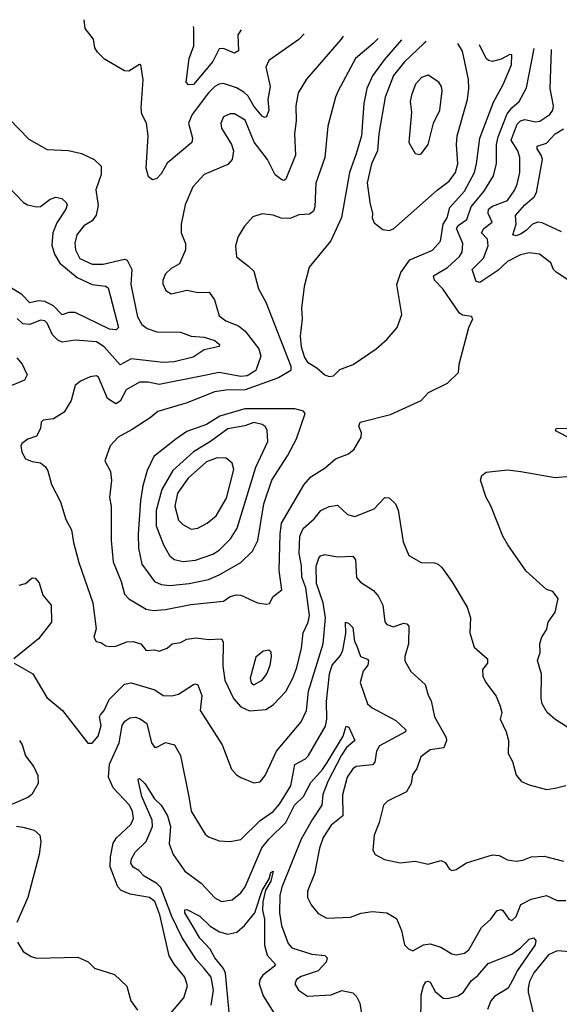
# Model space of a CAD drawing. Extents: x 1268547 to 1425625, y 515768 to 616754.
# Tile 432 of 507: x 1378538 to 1381045, y 604749 to 609325. Entities that reach past the tile are written whole.
import ezdxf

# ---------------------------------------------------------------- set-up
doc = ezdxf.new("R2010")
doc.units = 0

msp = doc.modelspace()

# ---------------------------------------------------------------- linework, layer by layer
at = {"layer": '0CON10XD'}
for points in [[(1379860.1, 609260), (1379835, 609233.5), (1379694.6, 609135.4), (1379680.9, 609105), (1379701.6, 609015), (1379691.2, 608955), (1379694.6, 608905), (1379685, 608874.2), (1379675, 608870), (1379665, 608876.9), (1379625, 608923.6), (1379599.3, 608969.3), (1379579, 608989), (1379545, 609008.5), (1379485, 609028.6), (1379465, 609025.8), (1379445, 609014.2), (1379415, 608984.7), (1379362, 608915), (1379338.3, 608885), (1379321.9, 608845), (1379341.3, 608775), (1379337.9, 608755), (1379222.2, 608657.8), (1379195, 608609.2), (1379175, 608586.9), (1379155, 608581.4), (1379135.7, 608595), (1379125.9, 608635), (1379134.6, 608785), (1379126.7, 608845), (1379105.9, 608885.9), (1379101.9, 608915), (1379111.2, 609045), (1379100, 609115), (1379095, 609117.5), (1379045, 609086), (1379025, 609087.5), (1378931.7, 609141.7), (1378898.6, 609175), (1378887.5, 609195), (1378880, 609235), (1378841.5, 609285), (1378836.6, 609325.2)], [(1379566, 609278.7), (1379550.5, 609255), (1379555, 609180), (1379535, 609169.4), (1379485, 609191.4), (1379465, 609190), (1379435, 609130.9), (1379345, 609023.5), (1379322.5, 609022.5), (1379311.2, 609035), (1379325.4, 609145), (1379346.8, 609203.2), (1379346.9, 609285), (1379345.4, 609292.8)], [(1380040.8, 609248.5), (1380031.2, 609235), (1379870.7, 609049.3), (1379831.8, 608985), (1379821.2, 608925), (1379822, 608855), (1379814.7, 608795), (1379819.3, 608695), (1379775, 608584.2), (1379765, 608578.1), (1379755, 608580.5), (1379724.8, 608604.8), (1379689.2, 608675), (1379626.4, 608756.4), (1379585, 608857.8), (1379535, 608887.1), (1379515, 608887.1), (1379485, 608873.3), (1379472.2, 608845), (1379475, 608821.2), (1379522.1, 608745), (1379530.8, 608715), (1379524.2, 608675.8), (1379505, 608652.9), (1379395, 608606.2), (1379342, 608548), (1379306.7, 608465), (1379288, 608375), (1379288.7, 608335), (1379307.5, 608285), (1379308.8, 608255), (1379279.5, 608190.5), (1379240.9, 608169.1), (1379215, 608143.8), (1379202.5, 608115), (1379202.7, 608097.3), (1379217, 608067), (1379241.7, 608051.7), (1379315, 608068.8), (1379367.7, 608057.7), (1379418.8, 608058.8), (1379442.6, 608022.6), (1379465, 607949.1), (1379495, 607925.4), (1379555, 607902.1), (1379585, 607876.9), (1379649.1, 607795), (1379658.1, 607761.9), (1379634.7, 607695), (1379595, 607669.7), (1379565, 607666.8), (1379465, 607685.2), (1379381.5, 607668.5), (1379185, 607630), (1379135, 607640.8), (1379095, 607640.8), (1379031.8, 607605), (1379005, 607551.9), (1378985, 607539.6), (1378945.3, 607565), (1378903.6, 607663.6), (1378895, 607670), (1378865, 607665.5), (1378820.8, 607645), (1378795.6, 607624.4), (1378776.4, 607555), (1378745, 607501.9), (1378695, 607470), (1378646.4, 607463.6), (1378637.5, 607455), (1378634, 607425), (1378615, 607389.2), (1378575, 607375.8), (1378548, 607355), (1378542.5, 607345), (1378548.1, 607315), (1378564, 607285), (1378595, 607272.5), (1378635, 607266.2), (1378657.6, 607247.6), (1378669.1, 607229.1), (1378685.6, 607165.6), (1378726.5, 607085), (1378752.4, 607002.4), (1378778.9, 606955), (1378787.8, 606895), (1378812.7, 606802.7), (1378878.2, 606615), (1378892.5, 606495), (1378882.5, 606455), (1378892.5, 606435), (1378915, 606431.2), (1378937.5, 606415), (1378955, 606412), (1378985, 606413.1), (1379035, 606434.6), (1379065, 606436), (1379100, 606425), (1379125, 606394), (1379163.6, 606396.4), (1379185, 606391.2), (1379222.5, 606405), (1379245.7, 606424.3), (1379285, 606431.4), (1379315, 606445.5), (1379358, 606452), (1379415, 606444.5), (1379475, 606447.5), (1379483.6, 606433.6), (1379481.5, 606321.5), (1379490.9, 606255), (1379531, 606171), (1379565, 606131.8), (1379605, 606112.5), (1379680.8, 606119.2), (1379715, 606140.5), (1379775, 606203.3), (1379806.9, 606265), (1379824.7, 606315), (1379847.6, 606405), (1379855.3, 606475.3), (1379878.4, 606525), (1379884, 606556), (1379866.5, 606685), (1379848, 606735), (1379847.4, 606787.4), (1379836.4, 606845), (1379839.1, 606925), (1379855, 606960), (1379905.2, 607004.8), (1379936.3, 607043.6), (1379975, 607062.7), (1380015, 607068.9), (1380061.2, 607025), (1380095, 607015.6), (1380185, 607051.4), (1380235, 607104), (1380255, 607103.8), (1380284.2, 607075), (1380296.4, 607046.4), (1380318.8, 606898.8), (1380346.2, 606835), (1380402.7, 606802.7), (1380465, 606801.2), (1380482.5, 606795), (1380499.5, 606779.5), (1380546, 606715), (1380617.1, 606595), (1380632.9, 606545), (1380628.6, 606475), (1380649.3, 606409.3), (1380710.8, 606355), (1380710.8, 606335), (1380688.8, 606305), (1380690, 606275), (1380703.8, 606245), (1380751.2, 606181.2), (1380770.8, 606135), (1380777.5, 606105), (1380770.8, 606075), (1380798, 606015), (1380808.8, 605975), (1380806.7, 605915), (1380827.3, 605877.3), (1380844.3, 605814.3), (1380870, 605785), (1380905, 605770), (1380985, 605748), (1381025, 605754), (1381075, 605766.2)], [(1380202.9, 609238.1), (1380180.4, 609215), (1380098.2, 609145), (1380018.2, 608995), (1380004.5, 608965), (1379969.5, 608830.5), (1379956.1, 608685), (1379913.8, 608565), (1379909.1, 608455), (1379903.1, 608435), (1379885, 608421.6), (1379835, 608418.5), (1379795, 608400.6), (1379752.6, 608402.6), (1379715, 608416.2), (1379665, 608423.3), (1379621.7, 608408.3), (1379582, 608365), (1379552.2, 608317.8), (1379540, 608275), (1379545, 608222.5), (1379600.2, 608180.2), (1379625, 608156.2), (1379646.7, 608075), (1379681.9, 608011.9), (1379796.8, 607715), (1379797.5, 607695), (1379739.8, 607660.2), (1379585, 607604.7), (1379495, 607603.1), (1379443.3, 607595), (1379315.6, 607545), (1379178.8, 607505), (1379144, 607475), (1379059.9, 607420.1), (1378994.5, 607385.5), (1378957.5, 607345), (1378933.1, 607275), (1378958.9, 607225), (1378964.4, 607184.4), (1378955.6, 607105), (1378962.7, 607065), (1378962, 606905), (1378972, 606805), (1379009.2, 606715), (1379025, 606655.7), (1379045, 606633.5), (1379125, 606586.2), (1379159.1, 606579.1), (1379215, 606583.9), (1379332.3, 606607.7), (1379485, 606622.9), (1379516.2, 606645), (1379545, 606652.2), (1379565, 606650), (1379642.5, 606615), (1379685, 606608.8), (1379697.7, 606612.3), (1379716, 606645), (1379755.8, 606675), (1379743.2, 606765), (1379747.9, 606935), (1379754.8, 606985.2), (1379859.6, 607165), (1379889.8, 607200.2), (1379957.3, 607242.7), (1380005, 607284), (1380065, 607307.5), (1380091.3, 607328.7), (1380124.3, 607385), (1380126, 607405), (1380114.1, 607435.9), (1380120, 607455), (1380260.3, 607489.7), (1380402.5, 607555), (1380437.7, 607592.3), (1380525, 607636.7), (1380576.7, 607685), (1380579.4, 607725), (1380624, 607895), (1380643.8, 607935), (1380636.5, 607946.5), (1380595, 607951.9), (1380581.6, 607961.6), (1380503.9, 608075), (1380464.6, 608115), (1380460.9, 608135), (1380525, 608173), (1380580.7, 608225), (1380593.8, 608245), (1380597.5, 608285), (1380566.7, 608355), (1380575, 608368.1), (1380615, 608397.3), (1380635.2, 608455), (1380693.8, 608526.2), (1380739.7, 608600.3), (1380752.9, 608657.1), (1380752.6, 608745), (1380761, 608781), (1380802.9, 608887.2), (1380824.3, 608915.7), (1380858, 608945), (1380891.9, 609008.1), (1380928.3, 609191.9)], [(1380312.2, 609231.2), (1380230.8, 609139.2), (1380177.6, 609065), (1380150.3, 609005), (1380137.1, 608935), (1380125.8, 608785), (1380101.5, 608701.5), (1380070.7, 608615), (1380033.7, 608406.3), (1379983.1, 608296.9), (1379882.9, 608175), (1379860, 608085), (1379847.5, 607985), (1379849.6, 607935), (1379840.7, 607855), (1379846.1, 607805), (1379861.1, 607755), (1379875, 607733.3), (1379917.9, 607707.9), (1379955, 607675.3), (1379975, 607666.9), (1379995, 607670.8), (1380025, 607698.8), (1380087, 607723), (1380194.3, 607795.7), (1380245, 607840.8), (1380291.4, 607895), (1380312.9, 607955), (1380290.8, 608095), (1380309.2, 608150.9), (1380350.7, 608209.3), (1380455.2, 608254.8), (1380493.7, 608296.3), (1380504.7, 608375), (1380524.3, 608405), (1380536.9, 608453.1), (1380605, 608528.2), (1380650.2, 608615), (1380661, 608655), (1380676.2, 608775), (1380738.8, 608941.2), (1380784.2, 609024.2), (1380823.2, 609115), (1380825, 609161.2), (1380815, 609163.1), (1380775, 609142), (1380735, 609131.5), (1380715.3, 609135.3), (1380705, 609144.4), (1380673.6, 609208.1)], [(1380426.7, 609223.9), (1380415, 609215.3), (1380325, 609129.2), (1380275, 609066.2), (1380235.9, 608965.9), (1380206.3, 608795), (1380200.8, 608715), (1380172.4, 608655), (1380152.7, 608567.3), (1380164.6, 608475), (1380176.7, 608425), (1380175.7, 608405), (1380185, 608381.2), (1380225, 608350.8), (1380254.1, 608345.9), (1380275, 608353.8), (1380476.8, 608533.2), (1380532.5, 608575), (1380562, 608615), (1380573.6, 608655), (1380567.5, 608745), (1380570.8, 608785), (1380618.4, 608955), (1380625.3, 609005), (1380623.3, 609046.7), (1380595, 609179.2), (1380573.2, 609214.5)], [(1381085, 608116.9), (1381031.1, 608151.1), (1381017.5, 608165), (1381005, 608196), (1380952.5, 608235), (1380905, 608242.2), (1380865, 608232.9), (1380805, 608200.8), (1380759.7, 608160.3), (1380675, 608104.6), (1380658.9, 608108.9), (1380640, 608165), (1380693.2, 608216.8), (1380714.1, 608275), (1380711.9, 608305), (1380682.7, 608335), (1380694.7, 608355), (1380733.4, 608385), (1380715.2, 608425), (1380715.3, 608445), (1380735, 608458.8), (1380804.6, 608485), (1380839.1, 608535), (1380849, 608561), (1380861.4, 608615), (1380861.9, 608685), (1380852.6, 608715), (1380821.3, 608765), (1380849.9, 608840.1), (1380864.6, 608855.4), (1380885, 608860.7), (1380935, 608850.7), (1380955, 608853.8), (1381001.4, 608885), (1381015.6, 608905), (1381017.8, 608925), (1381002.5, 609005), (1381008.8, 609185), (1381009.2, 609186.7)], [(1380395, 608698), (1380405, 608703.8), (1380435.7, 608745), (1380460.5, 608845), (1380489.1, 608905), (1380500.8, 608995), (1380498.2, 609015), (1380485, 609034.2), (1380435, 609066.9), (1380405, 609056.5), (1380376.7, 609025), (1380357.5, 608975), (1380352.7, 608945), (1380358.9, 608895), (1380346.2, 608755), (1380375, 608703.3), (1380395, 608698)], [(1378488.6, 608865), (1378580.3, 608770.3), (1378665, 608721.9), (1378765, 608716.7), (1378825, 608703.3), (1378884.2, 608675), (1378916.9, 608645), (1378916.4, 608605), (1378890.9, 608535), (1378901.7, 608461.7), (1378893.7, 608416.4), (1378875, 608391.2), (1378835, 608366.9), (1378803.5, 608325), (1378793.2, 608286.8), (1378796.3, 608255), (1378816.9, 608215), (1378875, 608188.6), (1378925, 608188.3), (1379025, 608211.8), (1379036.9, 608206.9), (1379058.1, 608165), (1379053.9, 608093.9), (1379085.2, 607945), (1379105, 607909.3), (1379129.7, 607890.3), (1379175, 607874.5), (1379285, 607872.5), (1379335, 607853.8), (1379395, 607850), (1379445, 607834.3), (1379465.7, 607815), (1379463.9, 607806.1), (1379395, 607791.5), (1379343.8, 607756.2), (1379255.3, 607734.7), (1379205, 607731.6), (1379055, 607749.6), (1379005, 607721.2), (1378929.5, 607805), (1378895, 607828.3), (1378795, 607836.2), (1378735, 607827.3), (1378715, 607835.4), (1378690.3, 607860.3), (1378665.5, 607915.5), (1378655, 607926), (1378635, 607928.4), (1378585, 607908.4), (1378552.4, 607912.4), (1378526.1, 607936.1)], [(1381055, 608340), (1380965, 608380.4), (1380945, 608383.6), (1380920.3, 608375), (1380891.3, 608345), (1380865, 608327.9), (1380845, 608320), (1380829.4, 608325), (1380843.9, 608375), (1380841.8, 608415), (1380885, 608464.7), (1380928.3, 608501.7), (1380938.4, 608521.6), (1380966.3, 608675), (1380961.4, 608695), (1380942.7, 608725), (1380942.5, 608737.5), (1380985, 608751.6), (1381025.9, 608795), (1381065, 608817.8)], [(1378447.7, 608587.7), (1378555.4, 608475.4), (1378573.8, 608465), (1378615, 608455.5), (1378635, 608457.5), (1378679.6, 608490.4), (1378705, 608500.9), (1378733.8, 608493.8), (1378754.3, 608475), (1378757.8, 608465), (1378752.1, 608445), (1378709.5, 608380.5), (1378691.9, 608335), (1378687.7, 608277.7), (1378698.6, 608235), (1378723.7, 608193.7), (1378805, 608127.7), (1378875, 608094.7), (1378936.4, 608086.4), (1378948.3, 608078.3), (1378997.5, 607895), (1378985.5, 607884.5), (1378955, 607886.2), (1378795, 607963.8), (1378765.2, 607964.8), (1378735, 607953.9), (1378694.9, 607994.9), (1378655, 608014.8), (1378625, 608018.3), (1378585, 608008.6), (1378548, 608048), (1378495, 608080.5)], [(1378523.6, 607753.6), (1378549.4, 607725), (1378572.9, 607675), (1378560.1, 607649.9), (1378395, 607582.3)], [(1379235, 606695.2), (1379325, 606704.3), (1379415, 606723.2), (1379465, 606745.9), (1379565, 606803.1), (1379619.2, 606855), (1379644.2, 606905), (1379671.4, 607075), (1379709.3, 607185), (1379782.3, 607297.7), (1379823.4, 607376.6), (1379863.8, 607495), (1379855.8, 607505.8), (1379816.1, 607516.1), (1379583.5, 607516.5), (1379467.8, 607482.2), (1379405, 607444.1), (1379315, 607411.6), (1379263.5, 607375), (1379160.9, 607295), (1379129.5, 607230.5), (1379109.6, 607159.6), (1379098.6, 607091.4), (1379087.6, 606935), (1379089.2, 606869.3), (1379105.5, 606795), (1379164.8, 606714.8), (1379195, 606701), (1379235, 606695.2)], [(1379296.9, 606806.9), (1379355, 606813.4), (1379435, 606841.8), (1379465, 606860.3), (1379516.9, 606913.1), (1379548.2, 606961.8), (1379634.8, 607245), (1379691.1, 607365), (1379688.2, 607418.2), (1379678.6, 607435), (1379663.9, 607443.9), (1379625, 607452.9), (1379583, 607437), (1379505, 607424), (1379425, 607364.8), (1379345, 607317.2), (1379249.3, 607230.7), (1379198.2, 607141.8), (1379171.1, 607045), (1379172.2, 606972.2), (1379205.3, 606885), (1379234.5, 606835), (1379255, 606816.5), (1379296.9, 606806.9)], [(1381102.5, 607375), (1381026.7, 607415), (1381030, 607425), (1381083, 607427)], [(1379335, 606957.8), (1379365, 606961.8), (1379408.1, 606985), (1379450, 607020), (1379498.9, 607101.1), (1379532.9, 607235), (1379525, 607264.2), (1379497, 607287), (1379455, 607289.7), (1379405, 607270), (1379320, 607195), (1379271, 607125), (1379259.2, 607065), (1379275, 607000), (1379295, 606979.5), (1379335, 606957.8)], [(1381085, 606036), (1381024.4, 606074.4), (1380988.8, 606105), (1380966.1, 606146.1), (1380961.2, 606171.2), (1380963, 606283), (1380943.6, 606346.4), (1380956.7, 606385), (1380953.9, 606426.1), (1380963.3, 606455), (1380987.7, 606492.3), (1380992.5, 606525), (1381025, 606572.5), (1381039.2, 606635), (1381015, 606668), (1380985, 606677.5), (1380891.7, 606761.7), (1380806.2, 606885), (1380782.5, 606925), (1380726.6, 607066.6), (1380705.8, 607105), (1380679.2, 607185), (1380685, 607206.7), (1380705, 607222), (1380805, 607232.5), (1380865.6, 607225.6), (1381025, 607197.5), (1381095, 607203.3)], [(1378512, 606335), (1378599.2, 606285), (1378663.3, 606175), (1378736, 606115), (1378855, 605963.3), (1378875, 605963.3), (1378902.5, 605995), (1378916.7, 606045), (1378909.2, 606085), (1378913.8, 606095), (1378930.3, 606115), (1378954, 606166), (1379025, 606236.4), (1379055, 606243.1), (1379165, 606210.6), (1379205, 606184.1), (1379245, 606182.7), (1379275, 606190.4), (1379345, 606235.7), (1379355, 606239.2), (1379365, 606234.3), (1379384.2, 606185), (1379376.6, 606115), (1379478.5, 605955), (1379522, 605842), (1379545, 605816), (1379565, 605803.8), (1379625, 605778.8), (1379655, 605783.8), (1379677.9, 605812.1), (1379730.5, 605925), (1379845, 606062.2), (1379870.6, 606115), (1379879.8, 606205), (1379947.2, 606425), (1379958.6, 606545), (1379947.3, 606615), (1379916.7, 606705), (1379915.8, 606785), (1379926.9, 606823.1), (1379936, 606834), (1379955, 606840), (1380015, 606829.1), (1380085, 606831.9), (1380097.3, 606815), (1380103, 606733), (1380121.3, 606711.3), (1380182.1, 606672.1), (1380205, 606644.5), (1380224.7, 606605), (1380235, 606527.5), (1380242.9, 606515), (1380275, 606503.2), (1380320.9, 606520.9), (1380336.9, 606516.9), (1380346.1, 606506.1), (1380344.4, 606425), (1380326.9, 606365), (1380327.1, 606345), (1380355.5, 606295.5), (1380421.4, 606235), (1380435.6, 606185.6), (1380449.8, 606159.8), (1380464.6, 606085), (1380519.1, 605989.1), (1380521.4, 605975), (1380509.1, 605940.9), (1380445, 605931.5), (1380400.9, 605899.1), (1380383.3, 605845), (1380362.2, 605815), (1380356.7, 605775), (1380335, 605736.7), (1380246.4, 605693.6), (1380227.5, 605675), (1380207.5, 605595), (1380184.3, 605535), (1380178, 605465), (1380190, 605445), (1380232.1, 605422.1), (1380305, 605407.1), (1380375, 605414.4), (1380435, 605400), (1380495, 605418), (1380515, 605408.8), (1380535, 605376.7), (1380545, 605371.2), (1380565, 605376.2), (1380613.2, 605406.8), (1380735, 605443.8), (1380765, 605440.5), (1380805, 605420.5), (1380845, 605414.5), (1380875, 605418.8), (1380915, 605434.6), (1380975, 605438.2), (1381065, 605414.3)], [(1378535, 606697.1), (1378565, 606705.6), (1378595, 606731.9), (1378610.2, 606730.2), (1378627.9, 606707.9), (1378645, 606650.8), (1378683.6, 606603.6), (1378685.5, 606525), (1378625, 606448), (1378510.8, 606355)], [(1379237.5, 604705), (1379299.9, 604780.1), (1379317.3, 604835), (1379304.5, 604875), (1379255.2, 604935.2), (1379232.7, 604975), (1379189.4, 605165), (1379165, 605226.7), (1379140.8, 605245), (1379051.5, 605261.5), (1379008.6, 605278.6), (1378993.8, 605295), (1378958.5, 605388.5), (1378959.2, 605435), (1378971.5, 605498.5), (1378986.9, 605523.1), (1379053.8, 605585), (1379066.7, 605613.2), (1379061.6, 605645), (1379047.8, 605675), (1378971.9, 605755), (1378951, 605805), (1378954.8, 605865), (1378999.1, 605965), (1379014.4, 606045), (1379026.4, 606065), (1379049.6, 606080.4), (1379075, 606083), (1379096.7, 606076.7), (1379127.9, 606055), (1379150.4, 605965), (1379164.6, 605944.6), (1379175, 605944.4), (1379215, 605965.7), (1379256.7, 605955), (1379285.5, 605905), (1379324.5, 605705.5), (1379335, 605646.2), (1379399.6, 605539.6), (1379415, 605526.9), (1379465, 605509.2), (1379515, 605506.7), (1379565, 605515.7), (1379655, 605604), (1379715.3, 605645), (1379745, 605678.9), (1379797.1, 605765), (1379816.7, 605863.3), (1379865, 605889.7), (1379879.4, 605905), (1379958.3, 606041.7), (1379965.2, 606075), (1379962.9, 606157.1), (1379977.4, 606285), (1379989, 606325), (1380029, 606371), (1380039.5, 606395), (1380052.7, 606472.7), (1380051.2, 606525), (1380065, 606521.1), (1380085, 606500), (1380093.3, 606435), (1380102, 606418), (1380120.9, 606365), (1380153.3, 606353.3), (1380158.4, 606345), (1380155, 606325.6), (1380133.3, 606296.8), (1380119.6, 606245), (1380154.5, 606145), (1380175, 606126.7), (1380285, 606068.9), (1380331.4, 606025), (1380330.8, 606015), (1380209.4, 605950.6), (1380195.9, 605925), (1380187.5, 605875), (1380177.5, 605862.5), (1380100.6, 605855), (1380085, 605843.6), (1380059.3, 605805), (1380037.4, 605722.6), (1380039.6, 605625), (1379985, 605581.5), (1379948.5, 605525), (1379930.7, 605475), (1379906.9, 605355), (1379875.6, 605275), (1379875.7, 605245), (1379892, 605212), (1379925, 605172), (1379965, 605150), (1380075, 605154.4), (1380125, 605172.5), (1380175, 605180.8), (1380244.2, 605174.2), (1380288.1, 605148.1), (1380312.3, 605092.3), (1380326.4, 605026.4), (1380345, 605007.5), (1380365, 604997.5), (1380413.8, 605026.2), (1380445, 605029.6), (1380495, 605014.6), (1380545, 604983.6), (1380565, 604978.5), (1380605, 604987.5), (1380625, 605001.9), (1380683.4, 605106.6), (1380726.2, 605145), (1380755, 605184.2), (1380775, 605189.2), (1380783.3, 605185), (1380810, 605145), (1380825, 605139.4), (1380845, 605157.5), (1380866.2, 605213.8), (1380915, 605238.5), (1380985, 605254.5), (1381035, 605231.2), (1381075, 605231.5)], [(1379625, 606234), (1379663.6, 606255), (1379685.4, 606285.4), (1379700.8, 606325), (1379708, 606365), (1379705.4, 606385.4), (1379695, 606395.8), (1379668.9, 606391.1), (1379635, 606363.3), (1379609.1, 606265), (1379612.8, 606242.8), (1379625, 606234)], [(1379426.6, 604745), (1379437.6, 604815), (1379427.6, 604875), (1379395, 604916.1), (1379357.9, 604957.9), (1379291.8, 605061.8), (1379245, 605157.3), (1379192.8, 605292.8), (1379175, 605310.9), (1379115.4, 605345), (1379091, 605371), (1379065, 605387.2), (1379053.9, 605405), (1379056.7, 605425), (1379074.1, 605455.9), (1379125, 605506.2), (1379154.8, 605575.2), (1379153.8, 605605), (1379105.7, 605715), (1379090, 605785), (1379088.8, 605795), (1379095, 605799.2), (1379118.8, 605775), (1379163.7, 605703.7), (1379194.8, 605674.8), (1379225, 605624.6), (1379239.1, 605575), (1379231.9, 605495), (1379251.4, 605445), (1379305, 605367.5), (1379381.6, 605311.6), (1379445, 605244.5), (1379475, 605226.5), (1379525, 605235.6), (1379565, 605267.5), (1379585.3, 605295), (1379663.4, 605476.6), (1379695, 605517.2), (1379775, 605594.1), (1379814.7, 605675.3), (1379855.7, 605714.3), (1379890.2, 605779.8), (1379945, 605840.7), (1379966.5, 605873.5), (1380040.5, 605995), (1380055, 606041.9), (1380066.7, 606036.7), (1380095.6, 605975), (1380056.6, 605943.4), (1380032.3, 605907.7), (1379969.1, 605785), (1379945.8, 605725), (1379941.2, 605675), (1379896.7, 605606.7), (1379845, 605516.9), (1379755, 605294.3), (1379747.1, 605255), (1379745.3, 605175), (1379754.2, 605115), (1379785, 605032.5), (1379801.6, 605011.6), (1379895, 604981.8), (1379955, 604976.2), (1379965.6, 604965), (1379961.1, 604945), (1379925, 604905.3), (1379845, 604877.8), (1379824.4, 604865), (1379816.7, 604845), (1379833.1, 604815), (1379875, 604787.5), (1379985, 604792.8), (1380035, 604814.2), (1380085, 604802), (1380102.9, 604785), (1380117.5, 604755), (1380130, 604675)], [(1378537.1, 605975), (1378549.4, 605955), (1378564.5, 605904.5), (1378602.8, 605852.8), (1378622.4, 605812.4), (1378623.5, 605775), (1378594.4, 605725), (1378575, 605710.9), (1378437.9, 605652.1)], [(1378522.2, 605577.8), (1378552.7, 605572.7), (1378605, 605558.2), (1378630.5, 605535), (1378635.9, 605505), (1378628.2, 605445), (1378575.4, 605245), (1378525, 605130)], [(1379513, 604695), (1379494.3, 604894.3), (1379485.4, 604915.4), (1379443.7, 604965), (1379422.4, 605005), (1379375, 605056.2), (1379346.8, 605105), (1379304.7, 605175), (1379305, 605188.8), (1379315, 605190), (1379375, 605159.6), (1379422.2, 605112.2), (1379465.8, 605085.8), (1379505.3, 605074.7), (1379546.1, 605083.9), (1379581.8, 605115), (1379630.4, 605175), (1379665, 605278.9), (1379696.8, 605333.2), (1379705, 605361.2), (1379715, 605368), (1379705, 605321.9), (1379679.6, 605280.4), (1379666.9, 605225), (1379666.3, 605186.3), (1379674.8, 605144.8), (1379674.4, 605024.4), (1379688.3, 604978.3), (1379725.7, 604935), (1379720.5, 604925), (1379667.1, 604885), (1379654.2, 604865), (1379651.1, 604845), (1379668.5, 604788.5), (1379752.8, 604655)], [(1378527.6, 605037.6), (1378554, 604995), (1378590.9, 604970.9), (1378615, 604963.5), (1378807.8, 604967.8), (1378856.4, 604946.4), (1378885, 604918), (1378978.3, 604888.3), (1379035, 604833.8), (1379054.5, 604765), (1379085, 604722)], [(1380400.9, 604655), (1380402.9, 604792.9), (1380413.6, 604835), (1380425, 604853.3), (1380435, 604857.3), (1380445, 604852.9), (1380468.6, 604808.6), (1380505, 604778.6), (1380525, 604777), (1380575, 604789), (1380599.2, 604805), (1380635, 604858.5), (1380666.4, 604883.6), (1380715, 604939.1), (1380825, 604983.1), (1380865, 605011.5), (1380905, 605051.3), (1380925, 605058.9), (1380936.2, 605046.2), (1380932.3, 605025), (1380849.3, 604905), (1380835.3, 604875.3), (1380806.8, 604825), (1380743.9, 604785), (1380726.7, 604765), (1380711.1, 604725)], [(1381095, 604993.2), (1381035, 604998.2), (1380995, 604980), (1380926.3, 604895), (1380906.8, 604855), (1380899.7, 604825), (1380899.7, 604805), (1380935, 604663.3)]]:
    msp.add_lwpolyline(points, dxfattribs=at)

doc.saveas('drawing.dxf')
